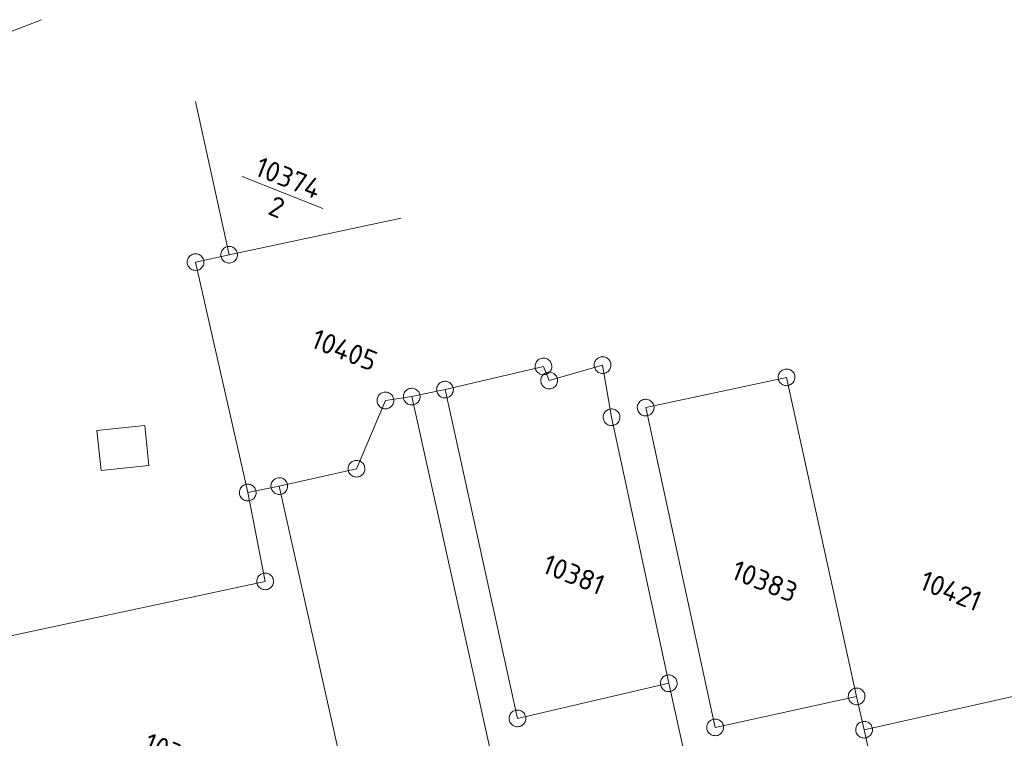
# Model space of a CAD drawing. Header units: metres. Extents: x 3425540 to 3446143, y 5432760 to 5444637.
# Tile 365 of 656: x 3440916 to 3441005, y 5438333 to 5438397. Entities that reach past the tile are written whole.
import ezdxf
from ezdxf.enums import TextEntityAlignment as Align

# ---------------------------------------------------------------- set-up
doc = ezdxf.new("R2010")
doc.units = ezdxf.units.M
for name, color, linetype, lineweight in [('B_Bestand', 9, 'Continuous', 18), ('B_Flurgrenzen', 9, 'Continuous', 18), ('Bestand Kabeltröge', 9, 'Continuous', 18)]:
    doc.layers.add(name, color=color, linetype=linetype, lineweight=lineweight)
doc.styles.get("Standard").update_dxf_attribs({"font": 'isocpeur.ttf'})

msp = doc.modelspace()

# ---------------------------------------------------------------- linework, layer by layer
at = {"layer": 'B_Bestand'}
for points in [[(3440927.61, 5438360.563), (3440923.334, 5438360.116), (3440923.709, 5438356.533)], [(3440923.709, 5438356.533), (3440927.984, 5438356.98), (3440927.61, 5438360.563)]]:
    msp.add_lwpolyline(points, dxfattribs=at)
at = {"layer": 'B_Flurgrenzen'}
for p, q in [((3440884.376, 5438383.655), (3440918.367, 5438396.9)), ((3440935.175, 5438375.859), (3440932.17, 5438389.574)), ((3440936.348, 5438382.87), (3440943.555, 5438380.004)), ((3440935.175, 5438375.859), (3440950.575, 5438379.148)), ((3440932.17, 5438375.201), (3440935.175, 5438375.859)), ((3440936.844, 5438354.572), (3440932.17, 5438375.201)), ((3440963.322, 5438365.864), (3440954.509, 5438363.789)), ((3440963.841, 5438364.596), (3440963.322, 5438365.864)), ((3440968.622, 5438365.979), (3440963.841, 5438364.596)), ((3440969.428, 5438361.311), (3440968.622, 5438365.979)), ((3440985.096, 5438364.884), (3440972.481, 5438362.176)), ((3440991.373, 5438336.323), (3440985.096, 5438364.884)), ((3440954.509, 5438363.789), (3440951.533, 5438363.159)), ((3440954.509, 5438363.789), (3440960.993, 5438334.35)), ((3440949.171, 5438362.813), (3440946.579, 5438356.705)), ((3440951.533, 5438363.159), (3440949.171, 5438362.813)), ((3440964.642, 5438304.248), (3440951.533, 5438363.159)), ((3440972.481, 5438362.176), (3440978.701, 5438333.55)), ((3440974.548, 5438337.498), (3440969.428, 5438361.311)), ((3440946.579, 5438356.705), (3440939.666, 5438355.148)), ((3440939.666, 5438355.148), (3440936.844, 5438354.572)), ((3440939.666, 5438355.148), (3440949.671, 5438310.469)), ((3440936.844, 5438354.572), (3440938.399, 5438346.619)), ((3440938.399, 5438346.619), (3440912.911, 5438341.156)), ((3440960.993, 5438334.35), (3440974.548, 5438337.498)), ((3440983.65, 5438296.667), (3440974.548, 5438337.498)), ((3441010.593, 5438337.491), (3440992.044, 5438333.342)), ((3440978.701, 5438333.55), (3440991.373, 5438336.323)), ((3440992.044, 5438333.342), (3440991.373, 5438336.323)), ((3440992.044, 5438333.342), (3440996.07, 5438314.807))]:
    msp.add_line(p, q, dxfattribs=at)
for points in [[(3440935.925, 5438375.859), (3440935.919, 5438375.953), (3440935.901, 5438376.042), (3440935.872, 5438376.137), (3440935.831, 5438376.219), (3440935.777, 5438376.296), (3440935.718, 5438376.373), (3440935.653, 5438376.438), (3440935.577, 5438376.491), (3440935.494, 5438376.538), (3440935.405, 5438376.568), (3440935.317, 5438376.591), (3440935.222, 5438376.603), (3440935.128, 5438376.603), (3440935.033, 5438376.591), (3440934.945, 5438376.568), (3440934.856, 5438376.538), (3440934.773, 5438376.491), (3440934.697, 5438376.438), (3440934.632, 5438376.373), (3440934.573, 5438376.296), (3440934.519, 5438376.219), (3440934.478, 5438376.137), (3440934.449, 5438376.042), (3440934.431, 5438375.953), (3440934.425, 5438375.859), (3440934.431, 5438375.765), (3440934.449, 5438375.676), (3440934.478, 5438375.581), (3440934.519, 5438375.499), (3440934.573, 5438375.422), (3440934.632, 5438375.345), (3440934.697, 5438375.28), (3440934.773, 5438375.227), (3440934.856, 5438375.18), (3440934.945, 5438375.15), (3440935.033, 5438375.127), (3440935.128, 5438375.115), (3440935.222, 5438375.115), (3440935.317, 5438375.127), (3440935.405, 5438375.15), (3440935.494, 5438375.18), (3440935.577, 5438375.227), (3440935.653, 5438375.28), (3440935.718, 5438375.345), (3440935.777, 5438375.422), (3440935.831, 5438375.499), (3440935.872, 5438375.581), (3440935.901, 5438375.676), (3440935.919, 5438375.765), (3440935.925, 5438375.859)], [(3440932.92, 5438375.201), (3440932.914, 5438375.295), (3440932.896, 5438375.384), (3440932.867, 5438375.479), (3440932.826, 5438375.561), (3440932.772, 5438375.638), (3440932.713, 5438375.715), (3440932.648, 5438375.78), (3440932.572, 5438375.833), (3440932.489, 5438375.88), (3440932.4, 5438375.91), (3440932.312, 5438375.933), (3440932.217, 5438375.945), (3440932.123, 5438375.945), (3440932.028, 5438375.933), (3440931.94, 5438375.91), (3440931.851, 5438375.88), (3440931.768, 5438375.833), (3440931.692, 5438375.78), (3440931.627, 5438375.715), (3440931.568, 5438375.638), (3440931.514, 5438375.561), (3440931.473, 5438375.479), (3440931.444, 5438375.384), (3440931.426, 5438375.295), (3440931.42, 5438375.201), (3440931.426, 5438375.107), (3440931.444, 5438375.018), (3440931.473, 5438374.923), (3440931.514, 5438374.841), (3440931.568, 5438374.764), (3440931.627, 5438374.687), (3440931.692, 5438374.622), (3440931.768, 5438374.569), (3440931.851, 5438374.522), (3440931.94, 5438374.492), (3440932.028, 5438374.469), (3440932.123, 5438374.457), (3440932.217, 5438374.457), (3440932.312, 5438374.469), (3440932.4, 5438374.492), (3440932.489, 5438374.522), (3440932.572, 5438374.569), (3440932.648, 5438374.622), (3440932.713, 5438374.687), (3440932.772, 5438374.764), (3440932.826, 5438374.841), (3440932.867, 5438374.923), (3440932.896, 5438375.018), (3440932.914, 5438375.107), (3440932.92, 5438375.201)], [(3440964.054, 5438366.026), (3440964.028, 5438366.117), (3440963.992, 5438366.199), (3440963.943, 5438366.285), (3440963.884, 5438366.357), (3440963.816, 5438366.42), (3440963.742, 5438366.483), (3440963.664, 5438366.532), (3440963.578, 5438366.568), (3440963.487, 5438366.596), (3440963.394, 5438366.606), (3440963.302, 5438366.61), (3440963.208, 5438366.601), (3440963.115, 5438366.58), (3440963.026, 5438366.549), (3440962.944, 5438366.506), (3440962.864, 5438366.458), (3440962.794, 5438366.395), (3440962.73, 5438366.326), (3440962.681, 5438366.249), (3440962.639, 5438366.161), (3440962.604, 5438366.075), (3440962.582, 5438365.985), (3440962.573, 5438365.886), (3440962.575, 5438365.796), (3440962.589, 5438365.702), (3440962.616, 5438365.611), (3440962.652, 5438365.529), (3440962.701, 5438365.443), (3440962.759, 5438365.371), (3440962.828, 5438365.307), (3440962.902, 5438365.245), (3440962.979, 5438365.196), (3440963.066, 5438365.16), (3440963.157, 5438365.132), (3440963.25, 5438365.122), (3440963.341, 5438365.118), (3440963.436, 5438365.127), (3440963.528, 5438365.148), (3440963.618, 5438365.179), (3440963.699, 5438365.222), (3440963.78, 5438365.269), (3440963.85, 5438365.333), (3440963.914, 5438365.402), (3440963.963, 5438365.479), (3440964.004, 5438365.567), (3440964.04, 5438365.653), (3440964.062, 5438365.743), (3440964.071, 5438365.842), (3440964.069, 5438365.932), (3440964.054, 5438366.026)], [(3440969.354, 5438366.141), (3440969.328, 5438366.232), (3440969.292, 5438366.314), (3440969.243, 5438366.4), (3440969.184, 5438366.472), (3440969.116, 5438366.535), (3440969.042, 5438366.598), (3440968.964, 5438366.647), (3440968.878, 5438366.683), (3440968.787, 5438366.711), (3440968.694, 5438366.721), (3440968.602, 5438366.725), (3440968.508, 5438366.716), (3440968.415, 5438366.695), (3440968.326, 5438366.664), (3440968.244, 5438366.621), (3440968.164, 5438366.573), (3440968.094, 5438366.51), (3440968.03, 5438366.441), (3440967.981, 5438366.364), (3440967.939, 5438366.276), (3440967.904, 5438366.19), (3440967.882, 5438366.1), (3440967.873, 5438366.001), (3440967.875, 5438365.911), (3440967.889, 5438365.817), (3440967.916, 5438365.726), (3440967.952, 5438365.644), (3440968.001, 5438365.558), (3440968.059, 5438365.486), (3440968.128, 5438365.422), (3440968.202, 5438365.36), (3440968.279, 5438365.311), (3440968.366, 5438365.275), (3440968.457, 5438365.247), (3440968.55, 5438365.237), (3440968.641, 5438365.233), (3440968.736, 5438365.242), (3440968.828, 5438365.263), (3440968.918, 5438365.294), (3440968.999, 5438365.337), (3440969.08, 5438365.384), (3440969.15, 5438365.448), (3440969.214, 5438365.517), (3440969.263, 5438365.594), (3440969.304, 5438365.682), (3440969.34, 5438365.768), (3440969.362, 5438365.858), (3440969.371, 5438365.957), (3440969.369, 5438366.047), (3440969.354, 5438366.141)], [(3440985.828, 5438365.046), (3440985.802, 5438365.137), (3440985.766, 5438365.219), (3440985.717, 5438365.305), (3440985.658, 5438365.377), (3440985.59, 5438365.44), (3440985.516, 5438365.503), (3440985.438, 5438365.552), (3440985.352, 5438365.588), (3440985.261, 5438365.616), (3440985.168, 5438365.626), (3440985.076, 5438365.63), (3440984.982, 5438365.621), (3440984.889, 5438365.6), (3440984.8, 5438365.569), (3440984.718, 5438365.526), (3440984.638, 5438365.478), (3440984.568, 5438365.415), (3440984.504, 5438365.346), (3440984.455, 5438365.269), (3440984.413, 5438365.181), (3440984.378, 5438365.095), (3440984.356, 5438365.005), (3440984.347, 5438364.906), (3440984.349, 5438364.816), (3440984.363, 5438364.722), (3440984.39, 5438364.631), (3440984.426, 5438364.549), (3440984.475, 5438364.463), (3440984.533, 5438364.391), (3440984.602, 5438364.327), (3440984.676, 5438364.265), (3440984.753, 5438364.216), (3440984.84, 5438364.18), (3440984.931, 5438364.152), (3440985.024, 5438364.142), (3440985.115, 5438364.138), (3440985.21, 5438364.147), (3440985.302, 5438364.168), (3440985.392, 5438364.199), (3440985.473, 5438364.242), (3440985.554, 5438364.289), (3440985.624, 5438364.353), (3440985.688, 5438364.422), (3440985.737, 5438364.499), (3440985.778, 5438364.587), (3440985.814, 5438364.673), (3440985.836, 5438364.763), (3440985.845, 5438364.862), (3440985.843, 5438364.952), (3440985.828, 5438365.046)], [(3440955.241, 5438363.951), (3440955.215, 5438364.042), (3440955.179, 5438364.124), (3440955.13, 5438364.21), (3440955.071, 5438364.282), (3440955.003, 5438364.345), (3440954.929, 5438364.408), (3440954.851, 5438364.457), (3440954.765, 5438364.493), (3440954.674, 5438364.521), (3440954.581, 5438364.531), (3440954.489, 5438364.535), (3440954.395, 5438364.526), (3440954.302, 5438364.505), (3440954.213, 5438364.474), (3440954.131, 5438364.431), (3440954.051, 5438364.383), (3440953.981, 5438364.32), (3440953.917, 5438364.251), (3440953.868, 5438364.174), (3440953.826, 5438364.086), (3440953.791, 5438364), (3440953.769, 5438363.91), (3440953.76, 5438363.811), (3440953.762, 5438363.721), (3440953.776, 5438363.627), (3440953.803, 5438363.536), (3440953.839, 5438363.454), (3440953.888, 5438363.368), (3440953.946, 5438363.296), (3440954.015, 5438363.232), (3440954.089, 5438363.17), (3440954.166, 5438363.121), (3440954.253, 5438363.085), (3440954.344, 5438363.057), (3440954.437, 5438363.047), (3440954.528, 5438363.043), (3440954.623, 5438363.052), (3440954.715, 5438363.073), (3440954.805, 5438363.104), (3440954.886, 5438363.147), (3440954.967, 5438363.194), (3440955.037, 5438363.258), (3440955.101, 5438363.327), (3440955.15, 5438363.404), (3440955.191, 5438363.492), (3440955.227, 5438363.578), (3440955.249, 5438363.668), (3440955.258, 5438363.767), (3440955.256, 5438363.857), (3440955.241, 5438363.951)], [(3440964.573, 5438364.758), (3440964.547, 5438364.849), (3440964.511, 5438364.931), (3440964.462, 5438365.017), (3440964.403, 5438365.089), (3440964.335, 5438365.152), (3440964.261, 5438365.215), (3440964.183, 5438365.264), (3440964.097, 5438365.3), (3440964.006, 5438365.328), (3440963.913, 5438365.338), (3440963.821, 5438365.342), (3440963.727, 5438365.333), (3440963.634, 5438365.312), (3440963.545, 5438365.281), (3440963.463, 5438365.238), (3440963.383, 5438365.19), (3440963.313, 5438365.127), (3440963.249, 5438365.058), (3440963.2, 5438364.981), (3440963.158, 5438364.893), (3440963.123, 5438364.807), (3440963.101, 5438364.717), (3440963.092, 5438364.618), (3440963.094, 5438364.528), (3440963.108, 5438364.434), (3440963.135, 5438364.343), (3440963.171, 5438364.261), (3440963.22, 5438364.175), (3440963.278, 5438364.103), (3440963.347, 5438364.039), (3440963.421, 5438363.977), (3440963.498, 5438363.928), (3440963.585, 5438363.892), (3440963.676, 5438363.864), (3440963.769, 5438363.854), (3440963.86, 5438363.85), (3440963.955, 5438363.859), (3440964.047, 5438363.88), (3440964.137, 5438363.911), (3440964.218, 5438363.954), (3440964.299, 5438364.001), (3440964.369, 5438364.065), (3440964.433, 5438364.134), (3440964.482, 5438364.211), (3440964.523, 5438364.299), (3440964.559, 5438364.385), (3440964.581, 5438364.475), (3440964.59, 5438364.574), (3440964.588, 5438364.664), (3440964.573, 5438364.758)], [(3440952.265, 5438363.321), (3440952.239, 5438363.412), (3440952.203, 5438363.494), (3440952.154, 5438363.58), (3440952.095, 5438363.652), (3440952.027, 5438363.715), (3440951.953, 5438363.778), (3440951.875, 5438363.827), (3440951.789, 5438363.863), (3440951.698, 5438363.891), (3440951.605, 5438363.901), (3440951.513, 5438363.905), (3440951.419, 5438363.896), (3440951.326, 5438363.875), (3440951.237, 5438363.844), (3440951.155, 5438363.801), (3440951.075, 5438363.753), (3440951.005, 5438363.69), (3440950.941, 5438363.621), (3440950.892, 5438363.544), (3440950.85, 5438363.456), (3440950.815, 5438363.37), (3440950.793, 5438363.28), (3440950.784, 5438363.181), (3440950.786, 5438363.091), (3440950.8, 5438362.997), (3440950.827, 5438362.906), (3440950.863, 5438362.824), (3440950.912, 5438362.738), (3440950.97, 5438362.666), (3440951.039, 5438362.602), (3440951.113, 5438362.54), (3440951.19, 5438362.491), (3440951.277, 5438362.455), (3440951.368, 5438362.427), (3440951.461, 5438362.417), (3440951.552, 5438362.413), (3440951.647, 5438362.422), (3440951.739, 5438362.443), (3440951.829, 5438362.474), (3440951.91, 5438362.517), (3440951.991, 5438362.564), (3440952.061, 5438362.628), (3440952.125, 5438362.697), (3440952.174, 5438362.774), (3440952.215, 5438362.862), (3440952.251, 5438362.948), (3440952.273, 5438363.038), (3440952.282, 5438363.137), (3440952.28, 5438363.227), (3440952.265, 5438363.321)], [(3440949.903, 5438362.975), (3440949.877, 5438363.066), (3440949.841, 5438363.148), (3440949.792, 5438363.234), (3440949.733, 5438363.306), (3440949.665, 5438363.369), (3440949.591, 5438363.432), (3440949.513, 5438363.481), (3440949.427, 5438363.517), (3440949.336, 5438363.545), (3440949.243, 5438363.555), (3440949.151, 5438363.559), (3440949.057, 5438363.55), (3440948.964, 5438363.529), (3440948.875, 5438363.498), (3440948.793, 5438363.455), (3440948.713, 5438363.407), (3440948.643, 5438363.344), (3440948.579, 5438363.275), (3440948.53, 5438363.198), (3440948.488, 5438363.11), (3440948.453, 5438363.024), (3440948.431, 5438362.934), (3440948.422, 5438362.835), (3440948.424, 5438362.745), (3440948.438, 5438362.651), (3440948.465, 5438362.56), (3440948.501, 5438362.478), (3440948.55, 5438362.392), (3440948.608, 5438362.32), (3440948.677, 5438362.256), (3440948.751, 5438362.194), (3440948.828, 5438362.145), (3440948.915, 5438362.109), (3440949.006, 5438362.081), (3440949.099, 5438362.071), (3440949.19, 5438362.067), (3440949.285, 5438362.076), (3440949.377, 5438362.097), (3440949.467, 5438362.128), (3440949.548, 5438362.171), (3440949.629, 5438362.218), (3440949.699, 5438362.282), (3440949.763, 5438362.351), (3440949.812, 5438362.428), (3440949.853, 5438362.516), (3440949.889, 5438362.602), (3440949.911, 5438362.692), (3440949.92, 5438362.791), (3440949.918, 5438362.881), (3440949.903, 5438362.975)], [(3440973.213, 5438362.338), (3440973.187, 5438362.429), (3440973.151, 5438362.511), (3440973.102, 5438362.597), (3440973.043, 5438362.669), (3440972.975, 5438362.732), (3440972.901, 5438362.795), (3440972.823, 5438362.844), (3440972.737, 5438362.88), (3440972.646, 5438362.908), (3440972.553, 5438362.918), (3440972.461, 5438362.922), (3440972.367, 5438362.913), (3440972.274, 5438362.892), (3440972.185, 5438362.861), (3440972.103, 5438362.818), (3440972.023, 5438362.77), (3440971.953, 5438362.707), (3440971.889, 5438362.638), (3440971.84, 5438362.561), (3440971.798, 5438362.473), (3440971.763, 5438362.387), (3440971.741, 5438362.297), (3440971.732, 5438362.198), (3440971.734, 5438362.108), (3440971.748, 5438362.014), (3440971.775, 5438361.923), (3440971.811, 5438361.841), (3440971.86, 5438361.755), (3440971.918, 5438361.683), (3440971.987, 5438361.619), (3440972.061, 5438361.557), (3440972.138, 5438361.508), (3440972.225, 5438361.472), (3440972.316, 5438361.444), (3440972.409, 5438361.434), (3440972.5, 5438361.43), (3440972.595, 5438361.439), (3440972.687, 5438361.46), (3440972.777, 5438361.491), (3440972.858, 5438361.534), (3440972.939, 5438361.581), (3440973.009, 5438361.645), (3440973.073, 5438361.714), (3440973.122, 5438361.791), (3440973.163, 5438361.879), (3440973.199, 5438361.965), (3440973.221, 5438362.055), (3440973.23, 5438362.154), (3440973.228, 5438362.244), (3440973.213, 5438362.338)], [(3440970.16, 5438361.473), (3440970.134, 5438361.564), (3440970.098, 5438361.646), (3440970.049, 5438361.732), (3440969.99, 5438361.804), (3440969.922, 5438361.867), (3440969.848, 5438361.93), (3440969.77, 5438361.979), (3440969.684, 5438362.015), (3440969.593, 5438362.043), (3440969.5, 5438362.053), (3440969.408, 5438362.057), (3440969.314, 5438362.048), (3440969.221, 5438362.027), (3440969.132, 5438361.996), (3440969.05, 5438361.953), (3440968.97, 5438361.905), (3440968.9, 5438361.842), (3440968.836, 5438361.773), (3440968.787, 5438361.696), (3440968.745, 5438361.608), (3440968.71, 5438361.522), (3440968.688, 5438361.432), (3440968.679, 5438361.333), (3440968.681, 5438361.243), (3440968.695, 5438361.149), (3440968.722, 5438361.058), (3440968.758, 5438360.976), (3440968.807, 5438360.89), (3440968.865, 5438360.818), (3440968.934, 5438360.754), (3440969.008, 5438360.692), (3440969.085, 5438360.643), (3440969.172, 5438360.607), (3440969.263, 5438360.579), (3440969.356, 5438360.569), (3440969.447, 5438360.565), (3440969.542, 5438360.574), (3440969.634, 5438360.595), (3440969.724, 5438360.626), (3440969.805, 5438360.669), (3440969.886, 5438360.716), (3440969.956, 5438360.78), (3440970.02, 5438360.849), (3440970.069, 5438360.926), (3440970.11, 5438361.014), (3440970.146, 5438361.1), (3440970.168, 5438361.19), (3440970.177, 5438361.289), (3440970.175, 5438361.379), (3440970.16, 5438361.473)], [(3440947.311, 5438356.867), (3440947.285, 5438356.958), (3440947.249, 5438357.04), (3440947.2, 5438357.126), (3440947.141, 5438357.198), (3440947.073, 5438357.261), (3440946.999, 5438357.324), (3440946.921, 5438357.373), (3440946.835, 5438357.409), (3440946.744, 5438357.437), (3440946.651, 5438357.447), (3440946.559, 5438357.451), (3440946.465, 5438357.442), (3440946.372, 5438357.421), (3440946.283, 5438357.39), (3440946.201, 5438357.347), (3440946.121, 5438357.299), (3440946.051, 5438357.236), (3440945.987, 5438357.167), (3440945.938, 5438357.09), (3440945.896, 5438357.002), (3440945.861, 5438356.916), (3440945.839, 5438356.826), (3440945.83, 5438356.727), (3440945.832, 5438356.637), (3440945.846, 5438356.543), (3440945.873, 5438356.452), (3440945.909, 5438356.37), (3440945.958, 5438356.284), (3440946.016, 5438356.212), (3440946.085, 5438356.148), (3440946.159, 5438356.086), (3440946.236, 5438356.037), (3440946.323, 5438356.001), (3440946.414, 5438355.973), (3440946.507, 5438355.963), (3440946.598, 5438355.959), (3440946.693, 5438355.968), (3440946.785, 5438355.989), (3440946.875, 5438356.02), (3440946.956, 5438356.063), (3440947.037, 5438356.11), (3440947.107, 5438356.174), (3440947.171, 5438356.243), (3440947.22, 5438356.32), (3440947.261, 5438356.408), (3440947.297, 5438356.494), (3440947.319, 5438356.584), (3440947.328, 5438356.683), (3440947.326, 5438356.773), (3440947.311, 5438356.867)], [(3440940.398, 5438355.31), (3440940.372, 5438355.401), (3440940.336, 5438355.483), (3440940.287, 5438355.569), (3440940.228, 5438355.641), (3440940.16, 5438355.704), (3440940.086, 5438355.767), (3440940.008, 5438355.816), (3440939.922, 5438355.852), (3440939.831, 5438355.88), (3440939.738, 5438355.89), (3440939.646, 5438355.894), (3440939.552, 5438355.885), (3440939.459, 5438355.864), (3440939.37, 5438355.833), (3440939.288, 5438355.79), (3440939.208, 5438355.742), (3440939.138, 5438355.679), (3440939.074, 5438355.61), (3440939.025, 5438355.533), (3440938.983, 5438355.445), (3440938.948, 5438355.359), (3440938.926, 5438355.269), (3440938.917, 5438355.17), (3440938.919, 5438355.08), (3440938.933, 5438354.986), (3440938.96, 5438354.895), (3440938.996, 5438354.813), (3440939.045, 5438354.727), (3440939.103, 5438354.655), (3440939.172, 5438354.591), (3440939.246, 5438354.529), (3440939.323, 5438354.48), (3440939.41, 5438354.444), (3440939.501, 5438354.416), (3440939.594, 5438354.406), (3440939.685, 5438354.402), (3440939.78, 5438354.411), (3440939.872, 5438354.432), (3440939.962, 5438354.463), (3440940.043, 5438354.506), (3440940.124, 5438354.553), (3440940.194, 5438354.617), (3440940.258, 5438354.686), (3440940.307, 5438354.763), (3440940.348, 5438354.851), (3440940.384, 5438354.937), (3440940.406, 5438355.027), (3440940.415, 5438355.126), (3440940.413, 5438355.216), (3440940.398, 5438355.31)], [(3440937.576, 5438354.734), (3440937.55, 5438354.825), (3440937.514, 5438354.907), (3440937.465, 5438354.993), (3440937.406, 5438355.065), (3440937.338, 5438355.128), (3440937.264, 5438355.191), (3440937.186, 5438355.24), (3440937.1, 5438355.276), (3440937.009, 5438355.304), (3440936.916, 5438355.314), (3440936.824, 5438355.318), (3440936.73, 5438355.309), (3440936.637, 5438355.288), (3440936.548, 5438355.257), (3440936.466, 5438355.214), (3440936.386, 5438355.166), (3440936.316, 5438355.103), (3440936.252, 5438355.034), (3440936.203, 5438354.957), (3440936.161, 5438354.869), (3440936.126, 5438354.783), (3440936.104, 5438354.693), (3440936.095, 5438354.594), (3440936.097, 5438354.504), (3440936.111, 5438354.41), (3440936.138, 5438354.319), (3440936.174, 5438354.237), (3440936.223, 5438354.151), (3440936.281, 5438354.079), (3440936.35, 5438354.015), (3440936.424, 5438353.953), (3440936.501, 5438353.904), (3440936.588, 5438353.868), (3440936.679, 5438353.84), (3440936.772, 5438353.83), (3440936.863, 5438353.826), (3440936.958, 5438353.835), (3440937.05, 5438353.856), (3440937.14, 5438353.887), (3440937.221, 5438353.93), (3440937.302, 5438353.977), (3440937.372, 5438354.041), (3440937.436, 5438354.11), (3440937.485, 5438354.187), (3440937.526, 5438354.275), (3440937.562, 5438354.361), (3440937.584, 5438354.451), (3440937.593, 5438354.55), (3440937.591, 5438354.64), (3440937.576, 5438354.734)], [(3440939.131, 5438346.781), (3440939.105, 5438346.872), (3440939.069, 5438346.954), (3440939.02, 5438347.04), (3440938.961, 5438347.112), (3440938.893, 5438347.175), (3440938.819, 5438347.238), (3440938.741, 5438347.287), (3440938.655, 5438347.323), (3440938.564, 5438347.351), (3440938.471, 5438347.361), (3440938.379, 5438347.365), (3440938.285, 5438347.356), (3440938.192, 5438347.335), (3440938.103, 5438347.304), (3440938.021, 5438347.261), (3440937.941, 5438347.213), (3440937.871, 5438347.15), (3440937.807, 5438347.081), (3440937.758, 5438347.004), (3440937.716, 5438346.916), (3440937.681, 5438346.83), (3440937.659, 5438346.74), (3440937.65, 5438346.641), (3440937.652, 5438346.551), (3440937.666, 5438346.457), (3440937.693, 5438346.366), (3440937.729, 5438346.284), (3440937.778, 5438346.198), (3440937.836, 5438346.126), (3440937.905, 5438346.062), (3440937.979, 5438346), (3440938.056, 5438345.951), (3440938.143, 5438345.915), (3440938.234, 5438345.887), (3440938.327, 5438345.877), (3440938.418, 5438345.873), (3440938.513, 5438345.882), (3440938.605, 5438345.903), (3440938.695, 5438345.934), (3440938.776, 5438345.977), (3440938.857, 5438346.024), (3440938.927, 5438346.088), (3440938.991, 5438346.157), (3440939.04, 5438346.234), (3440939.081, 5438346.322), (3440939.117, 5438346.408), (3440939.139, 5438346.498), (3440939.148, 5438346.597), (3440939.146, 5438346.687), (3440939.131, 5438346.781)], [(3440975.28, 5438337.66), (3440975.254, 5438337.751), (3440975.218, 5438337.833), (3440975.169, 5438337.919), (3440975.11, 5438337.991), (3440975.042, 5438338.054), (3440974.968, 5438338.117), (3440974.89, 5438338.166), (3440974.804, 5438338.202), (3440974.713, 5438338.23), (3440974.62, 5438338.24), (3440974.528, 5438338.244), (3440974.434, 5438338.235), (3440974.341, 5438338.214), (3440974.252, 5438338.183), (3440974.17, 5438338.14), (3440974.09, 5438338.092), (3440974.02, 5438338.029), (3440973.956, 5438337.96), (3440973.907, 5438337.883), (3440973.865, 5438337.795), (3440973.83, 5438337.709), (3440973.808, 5438337.619), (3440973.799, 5438337.52), (3440973.801, 5438337.43), (3440973.815, 5438337.336), (3440973.842, 5438337.245), (3440973.878, 5438337.163), (3440973.927, 5438337.077), (3440973.985, 5438337.005), (3440974.054, 5438336.941), (3440974.128, 5438336.879), (3440974.205, 5438336.83), (3440974.292, 5438336.794), (3440974.383, 5438336.766), (3440974.476, 5438336.756), (3440974.567, 5438336.752), (3440974.662, 5438336.761), (3440974.754, 5438336.782), (3440974.844, 5438336.813), (3440974.925, 5438336.856), (3440975.006, 5438336.903), (3440975.076, 5438336.967), (3440975.14, 5438337.036), (3440975.189, 5438337.113), (3440975.23, 5438337.201), (3440975.266, 5438337.287), (3440975.288, 5438337.377), (3440975.297, 5438337.476), (3440975.295, 5438337.566), (3440975.28, 5438337.66)], [(3440992.105, 5438336.485), (3440992.079, 5438336.576), (3440992.043, 5438336.658), (3440991.994, 5438336.744), (3440991.935, 5438336.816), (3440991.867, 5438336.879), (3440991.793, 5438336.942), (3440991.715, 5438336.991), (3440991.629, 5438337.027), (3440991.538, 5438337.055), (3440991.445, 5438337.065), (3440991.353, 5438337.069), (3440991.259, 5438337.06), (3440991.166, 5438337.039), (3440991.077, 5438337.008), (3440990.995, 5438336.965), (3440990.915, 5438336.917), (3440990.845, 5438336.854), (3440990.781, 5438336.785), (3440990.732, 5438336.708), (3440990.69, 5438336.62), (3440990.655, 5438336.534), (3440990.633, 5438336.444), (3440990.624, 5438336.345), (3440990.626, 5438336.255), (3440990.64, 5438336.161), (3440990.667, 5438336.07), (3440990.703, 5438335.988), (3440990.752, 5438335.902), (3440990.81, 5438335.83), (3440990.879, 5438335.766), (3440990.953, 5438335.704), (3440991.03, 5438335.655), (3440991.117, 5438335.619), (3440991.208, 5438335.591), (3440991.301, 5438335.581), (3440991.392, 5438335.577), (3440991.487, 5438335.586), (3440991.579, 5438335.607), (3440991.669, 5438335.638), (3440991.75, 5438335.681), (3440991.831, 5438335.728), (3440991.901, 5438335.792), (3440991.965, 5438335.861), (3440992.014, 5438335.938), (3440992.055, 5438336.026), (3440992.091, 5438336.112), (3440992.113, 5438336.202), (3440992.122, 5438336.301), (3440992.12, 5438336.391), (3440992.105, 5438336.485)], [(3440961.725, 5438334.512), (3440961.699, 5438334.603), (3440961.663, 5438334.685), (3440961.614, 5438334.771), (3440961.555, 5438334.843), (3440961.487, 5438334.906), (3440961.413, 5438334.969), (3440961.335, 5438335.018), (3440961.249, 5438335.054), (3440961.158, 5438335.082), (3440961.065, 5438335.092), (3440960.973, 5438335.096), (3440960.879, 5438335.087), (3440960.786, 5438335.066), (3440960.697, 5438335.035), (3440960.615, 5438334.992), (3440960.535, 5438334.944), (3440960.465, 5438334.881), (3440960.401, 5438334.812), (3440960.352, 5438334.735), (3440960.31, 5438334.647), (3440960.275, 5438334.561), (3440960.253, 5438334.471), (3440960.244, 5438334.372), (3440960.246, 5438334.282), (3440960.26, 5438334.188), (3440960.287, 5438334.097), (3440960.323, 5438334.015), (3440960.372, 5438333.929), (3440960.43, 5438333.857), (3440960.499, 5438333.793), (3440960.573, 5438333.731), (3440960.65, 5438333.682), (3440960.737, 5438333.646), (3440960.828, 5438333.618), (3440960.921, 5438333.608), (3440961.012, 5438333.604), (3440961.107, 5438333.613), (3440961.199, 5438333.634), (3440961.289, 5438333.665), (3440961.37, 5438333.708), (3440961.451, 5438333.755), (3440961.521, 5438333.819), (3440961.585, 5438333.888), (3440961.634, 5438333.965), (3440961.675, 5438334.053), (3440961.711, 5438334.139), (3440961.733, 5438334.229), (3440961.742, 5438334.328), (3440961.74, 5438334.418), (3440961.725, 5438334.512)], [(3440979.434, 5438333.712), (3440979.408, 5438333.803), (3440979.372, 5438333.885), (3440979.323, 5438333.971), (3440979.264, 5438334.043), (3440979.196, 5438334.106), (3440979.122, 5438334.169), (3440979.044, 5438334.218), (3440978.958, 5438334.254), (3440978.867, 5438334.282), (3440978.774, 5438334.292), (3440978.682, 5438334.296), (3440978.588, 5438334.287), (3440978.495, 5438334.266), (3440978.406, 5438334.235), (3440978.324, 5438334.192), (3440978.244, 5438334.144), (3440978.174, 5438334.081), (3440978.11, 5438334.012), (3440978.061, 5438333.935), (3440978.019, 5438333.847), (3440977.984, 5438333.761), (3440977.962, 5438333.671), (3440977.953, 5438333.572), (3440977.955, 5438333.482), (3440977.969, 5438333.388), (3440977.996, 5438333.297), (3440978.032, 5438333.215), (3440978.081, 5438333.129), (3440978.139, 5438333.057), (3440978.208, 5438332.993), (3440978.282, 5438332.931), (3440978.359, 5438332.882), (3440978.446, 5438332.846), (3440978.537, 5438332.818), (3440978.63, 5438332.808), (3440978.721, 5438332.804), (3440978.816, 5438332.813), (3440978.908, 5438332.834), (3440978.998, 5438332.865), (3440979.079, 5438332.908), (3440979.16, 5438332.955), (3440979.23, 5438333.019), (3440979.294, 5438333.088), (3440979.343, 5438333.165), (3440979.384, 5438333.253), (3440979.42, 5438333.339), (3440979.442, 5438333.429), (3440979.451, 5438333.528), (3440979.449, 5438333.618), (3440979.434, 5438333.712)], [(3440992.776, 5438333.504), (3440992.75, 5438333.595), (3440992.714, 5438333.677), (3440992.665, 5438333.763), (3440992.606, 5438333.835), (3440992.538, 5438333.898), (3440992.464, 5438333.961), (3440992.386, 5438334.01), (3440992.3, 5438334.046), (3440992.209, 5438334.074), (3440992.116, 5438334.084), (3440992.024, 5438334.088), (3440991.93, 5438334.079), (3440991.837, 5438334.058), (3440991.748, 5438334.027), (3440991.666, 5438333.984), (3440991.586, 5438333.936), (3440991.516, 5438333.873), (3440991.452, 5438333.804), (3440991.403, 5438333.727), (3440991.361, 5438333.639), (3440991.326, 5438333.553), (3440991.304, 5438333.463), (3440991.295, 5438333.364), (3440991.297, 5438333.274), (3440991.311, 5438333.18), (3440991.338, 5438333.089), (3440991.374, 5438333.007), (3440991.423, 5438332.921), (3440991.481, 5438332.849), (3440991.55, 5438332.785), (3440991.624, 5438332.723), (3440991.701, 5438332.674), (3440991.788, 5438332.638), (3440991.879, 5438332.61), (3440991.972, 5438332.6), (3440992.063, 5438332.596), (3440992.158, 5438332.605), (3440992.25, 5438332.626), (3440992.34, 5438332.657), (3440992.421, 5438332.7), (3440992.502, 5438332.747), (3440992.572, 5438332.811), (3440992.636, 5438332.88), (3440992.685, 5438332.957), (3440992.726, 5438333.045), (3440992.762, 5438333.131), (3440992.784, 5438333.221), (3440992.793, 5438333.32), (3440992.791, 5438333.41), (3440992.776, 5438333.504)]]:
    msp.add_lwpolyline(points, dxfattribs=at)
at = {"layer": 'Bestand Kabeltröge', "linetype": 'Continuous'}
for centre, radius, start, end in [((3441179.503, 5438836.276), 587.522, 234.266512, 256.106052), ((3441179.607, 5438836.753), 587.511, 234.281942, 256.106152)]:
    msp.add_arc(centre, radius, start, end, dxfattribs=at)

# ---------------------------------------------------------------- texts
at = {"layer": 'B_Flurgrenzen'}
msp.add_text('10374', height=1.8, rotation=338.30992, dxfattribs=at).set_placement((3440940.137, 5438381.902), align=Align.CENTER)
msp.add_text('2', height=1.8, rotation=338.30992, dxfattribs=at).set_placement((3440939.767, 5438380.972), align=Align.TOP_CENTER)
for s, p in [('10405', (3440945.5, 5438367.337)), ('10381', (3440966.044, 5438347.236)), ('10383', (3440983.14, 5438346.636)), ('10421', (3440999.814, 5438345.773)), ('10378', (3440930.507, 5438331.183))]:
    msp.add_text(s, height=1.8, rotation=338.30992, dxfattribs=at).set_placement(p, align=Align.MIDDLE)

doc.saveas('drawing.dxf')
